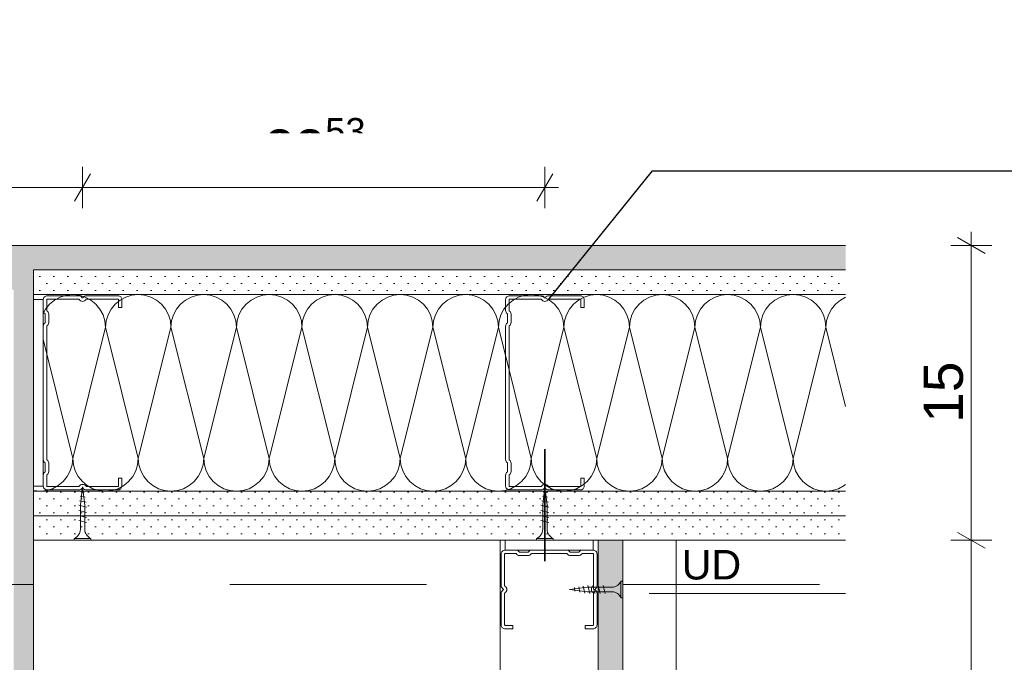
# Model space of a CAD drawing. Header units: metres. Extents: x -4 to 100, y -11 to 17.
# Tile 722 of 728: x 90.342 to 90.843, y -10.085 to -9.758. Entities that reach past the tile are written whole.
import ezdxf

# ---------------------------------------------------------------- set-up
doc = ezdxf.new("R2010")
doc.units = ezdxf.units.M
doc.header["$MEASUREMENT"] = 0
for name, pattern in [('Strichlinie doppelt', [0.546806, 0.264583, -0.105833, 0.070556, -0.105833]), ('Strichlinie eng', [0.115, 0.075, -0.04]), ('Untersicht', [0.1, 0.075, -0.025]), ('Wipeout_Contour', [1, 0, -1])]:
    doc.linetypes.add(name, pattern=pattern)
for name, color, linetype in [('152 - Bemaßung_ Beschriftung.Ausbau', 7, 'Continuous'), ('451 - Universal.Achsen Raster', 7, 'Continuous'), ('607 - Struktur.Stütze', 7, 'Continuous'), ('608 - Struktur.Träger', 7, 'Continuous'), ('650 - Abdeckung.Fußboden Aufbau', 7, 'Continuous'), ('653 - Abdeckung.TB Verkofferung', 7, 'Continuous'), ('660 - Unterkonstruktion.Trockenbau', 7, 'Continuous'), ('Neubau_606 - Struktur.Wand Innen Ausbau', 7, 'Continuous'), ('Neubau_653 - Abdeckung.TB Verkofferung', 7, 'Continuous')]:
    doc.layers.add(name, color=color, linetype=linetype)
doc.styles.add('ERSTELLTER_STIL_2', font='txt')
doc.dimstyles.new('ERSTELLTER_STIL__15', dxfattribs={"dimtxt": 0.02, "dimasz": 0.01064, "dimexe": 0.18, "dimexo": 0.0625, "dimgap": 0, "dimtad": 1, "dimtih": 1, "dimtoh": 1, "dimzin": 0, "dimdsep": 46, "dimtxsty": 'ERSTELLTER_STIL_2', "dimblk": 'ARROWHEAD_2', "dimblk1": 'ARROWHEAD_2', "dimblk2": 'ARROWHEAD_2', "dimcen": 0.09, "dimse1": 1, "dimse2": 1, "dimclrd": 7, "dimclre": 7, "dimclrt": 7, "dimazin": 0, "dimtfac": 1, "dimtdec": 4, "dimtmove": 0, "dimatfit": 3, "dimfxl": 1, "dimtolj": 1, "dimtzin": 0, "dimarcsym": 0})
doc.dimstyles.new('ERSTELLTER_STIL__17', dxfattribs={"dimtxt": 0.02, "dimasz": 0.01064, "dimexe": 0.18, "dimexo": 0.0625, "dimgap": 0, "dimtad": 1, "dimzin": 0, "dimdsep": 46, "dimtxsty": 'ERSTELLTER_STIL_2', "dimblk": 'ARROWHEAD_2', "dimblk1": 'ARROWHEAD_2', "dimblk2": 'ARROWHEAD_2', "dimcen": 0.09, "dimse1": 1, "dimse2": 1, "dimclrd": 7, "dimclre": 7, "dimclrt": 7, "dimazin": 0, "dimtfac": 1, "dimtdec": 4, "dimtmove": 0, "dimatfit": 3, "dimfxl": 1, "dimtolj": 1, "dimtzin": 0, "dimarcsym": 0})
doc.dimstyles.new('ERSTELLTER_STIL__20', dxfattribs={"dimtxt": 0.18, "dimasz": 0.001824, "dimexe": 0.18, "dimexo": 0.0625, "dimgap": 0, "dimtad": 0, "dimtih": 1, "dimtoh": 1, "dimdec": 4, "dimzin": 0, "dimdsep": 46, "dimcen": 0.09, "dimadec": 0, "dimazin": 0, "dimtfac": 1, "dimtdec": 4, "dimtmove": 0, "dimatfit": 3, "dimldrblk": 'ARROWHEAD_11', "dimfxl": 1, "dimtolj": 1, "dimtzin": 0, "dimarcsym": 0})
pattern_1 = [(45, (90.171852, -10.372977), (-0.003535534, 0.003535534), [0, -0.005])]

# ---------------------------------------------------------------- blocks, each defined once
blk = doc.blocks.new('*X887', base_point=(90.17185, -10.37298))
at = {"layer": 'Neubau_606 - Struktur.Wand Innen Ausbau', "color": 1, "linetype": 'Continuous', "lineweight": 5}
for p, q in [((90.36885, -9.89777), (90.3656, -9.8981)), ((90.3721, -9.8981), (90.36885, -9.89777)), ((90.40219, -9.89777), (90.39893, -9.8981)), ((90.40544, -9.8981), (90.40219, -9.89777)), ((90.43552, -9.89777), (90.43227, -9.8981)), ((90.43877, -9.8981), (90.43552, -9.89777)), ((90.46885, -9.89777), (90.4656, -9.8981)), ((90.4721, -9.8981), (90.46885, -9.89777)), ((90.50219, -9.89777), (90.49893, -9.8981)), ((90.50544, -9.8981), (90.50219, -9.89777)), ((90.53552, -9.89777), (90.53227, -9.8981)), ((90.53877, -9.8981), (90.53552, -9.89777)), ((90.56885, -9.89777), (90.5656, -9.8981)), ((90.5721, -9.8981), (90.56885, -9.89777)), ((90.60219, -9.89777), (90.59893, -9.8981)), ((90.60544, -9.8981), (90.60219, -9.89777)), ((90.63552, -9.89777), (90.63227, -9.8981)), ((90.63877, -9.8981), (90.63552, -9.89777)), ((90.66885, -9.89777), (90.6656, -9.8981)), ((90.6721, -9.8981), (90.66885, -9.89777)), ((90.70219, -9.89777), (90.69893, -9.8981)), ((90.70544, -9.8981), (90.70219, -9.89777)), ((90.73552, -9.89777), (90.73227, -9.8981)), ((90.73877, -9.8981), (90.73552, -9.89777)), ((90.35707, -9.90266), (90.35499, -9.90518)), ((90.35959, -9.90058), (90.35707, -9.90266)), ((90.36247, -9.89904), (90.35959, -9.90058)), ((90.3656, -9.8981), (90.36247, -9.89904)), ((90.37523, -9.89904), (90.3721, -9.8981)), ((90.37811, -9.90058), (90.37523, -9.89904)), ((90.38064, -9.90266), (90.37811, -9.90058)), ((90.38271, -9.90518), (90.38064, -9.90266)), ((90.3904, -9.90266), (90.38833, -9.90518)), ((90.39293, -9.90058), (90.3904, -9.90266)), ((90.39581, -9.89904), (90.39293, -9.90058)), ((90.39893, -9.8981), (90.39581, -9.89904)), ((90.40856, -9.89904), (90.40544, -9.8981)), ((90.41144, -9.90058), (90.40856, -9.89904)), ((90.41397, -9.90266), (90.41144, -9.90058)), ((90.41604, -9.90518), (90.41397, -9.90266)), ((90.42373, -9.90266), (90.42166, -9.90518)), ((90.42626, -9.90058), (90.42373, -9.90266)), ((90.42914, -9.89904), (90.42626, -9.90058)), ((90.43227, -9.8981), (90.42914, -9.89904)), ((90.4419, -9.89904), (90.43877, -9.8981)), ((90.44478, -9.90058), (90.4419, -9.89904)), ((90.4473, -9.90266), (90.44478, -9.90058)), ((90.44938, -9.90518), (90.4473, -9.90266)), ((90.45707, -9.90266), (90.45499, -9.90518)), ((90.45959, -9.90058), (90.45707, -9.90266)), ((90.46247, -9.89904), (90.45959, -9.90058)), ((90.4656, -9.8981), (90.46247, -9.89904)), ((90.47523, -9.89904), (90.4721, -9.8981)), ((90.47811, -9.90058), (90.47523, -9.89904)), ((90.48064, -9.90266), (90.47811, -9.90058)), ((90.48271, -9.90518), (90.48064, -9.90266)), ((90.4904, -9.90266), (90.48833, -9.90518)), ((90.49293, -9.90058), (90.4904, -9.90266)), ((90.49581, -9.89904), (90.49293, -9.90058)), ((90.49893, -9.8981), (90.49581, -9.89904)), ((90.50856, -9.89904), (90.50544, -9.8981)), ((90.51144, -9.90058), (90.50856, -9.89904)), ((90.51397, -9.90266), (90.51144, -9.90058)), ((90.51604, -9.90518), (90.51397, -9.90266)), ((90.52373, -9.90266), (90.52166, -9.90518)), ((90.52626, -9.90058), (90.52373, -9.90266)), ((90.52914, -9.89904), (90.52626, -9.90058)), ((90.53227, -9.8981), (90.52914, -9.89904)), ((90.5419, -9.89904), (90.53877, -9.8981)), ((90.54478, -9.90058), (90.5419, -9.89904)), ((90.5473, -9.90266), (90.54478, -9.90058)), ((90.54938, -9.90518), (90.5473, -9.90266)), ((90.55707, -9.90266), (90.55499, -9.90518)), ((90.55959, -9.90058), (90.55707, -9.90266)), ((90.56247, -9.89904), (90.55959, -9.90058)), ((90.5656, -9.8981), (90.56247, -9.89904)), ((90.57523, -9.89904), (90.5721, -9.8981)), ((90.57811, -9.90058), (90.57523, -9.89904)), ((90.58064, -9.90266), (90.57811, -9.90058)), ((90.58271, -9.90518), (90.58064, -9.90266)), ((90.5904, -9.90266), (90.58833, -9.90518)), ((90.59293, -9.90058), (90.5904, -9.90266)), ((90.59581, -9.89904), (90.59293, -9.90058)), ((90.59893, -9.8981), (90.59581, -9.89904)), ((90.60856, -9.89904), (90.60544, -9.8981)), ((90.61144, -9.90058), (90.60856, -9.89904)), ((90.61397, -9.90266), (90.61144, -9.90058)), ((90.61604, -9.90518), (90.61397, -9.90266)), ((90.62373, -9.90266), (90.62166, -9.90518)), ((90.62626, -9.90058), (90.62373, -9.90266)), ((90.62914, -9.89904), (90.62626, -9.90058)), ((90.63227, -9.8981), (90.62914, -9.89904)), ((90.6419, -9.89904), (90.63877, -9.8981)), ((90.64478, -9.90058), (90.6419, -9.89904)), ((90.6473, -9.90266), (90.64478, -9.90058)), ((90.64938, -9.90518), (90.6473, -9.90266)), ((90.65707, -9.90266), (90.65499, -9.90518)), ((90.65959, -9.90058), (90.65707, -9.90266)), ((90.66247, -9.89904), (90.65959, -9.90058)), ((90.6656, -9.8981), (90.66247, -9.89904)), ((90.67523, -9.89904), (90.6721, -9.8981)), ((90.67811, -9.90058), (90.67523, -9.89904)), ((90.68064, -9.90266), (90.67811, -9.90058)), ((90.68271, -9.90518), (90.68064, -9.90266)), ((90.6904, -9.90266), (90.68833, -9.90518)), ((90.69293, -9.90058), (90.6904, -9.90266)), ((90.69581, -9.89904), (90.69293, -9.90058)), ((90.69893, -9.8981), (90.69581, -9.89904)), ((90.70856, -9.89904), (90.70544, -9.8981)), ((90.71144, -9.90058), (90.70856, -9.89904)), ((90.71397, -9.90266), (90.71144, -9.90058)), ((90.71604, -9.90518), (90.71397, -9.90266)), ((90.72373, -9.90266), (90.72166, -9.90518)), ((90.72626, -9.90058), (90.72373, -9.90266)), ((90.72914, -9.89904), (90.72626, -9.90058)), ((90.73227, -9.8981), (90.72914, -9.89904)), ((90.7419, -9.89904), (90.73877, -9.8981)), ((90.74478, -9.90058), (90.7419, -9.89904)), ((90.7473, -9.90266), (90.74478, -9.90058)), ((90.74938, -9.90518), (90.7473, -9.90266)), ((90.75707, -9.90266), (90.75499, -9.90518)), ((90.75959, -9.90058), (90.75707, -9.90266)), ((90.76224, -9.89917), (90.75959, -9.90058)), ((90.34938, -9.90518), (90.34886, -9.90456)), ((90.35092, -9.90806), (90.34938, -9.90518)), ((90.35499, -9.90518), (90.35345, -9.90806)), ((90.38425, -9.90806), (90.38271, -9.90518)), ((90.38833, -9.90518), (90.38679, -9.90806)), ((90.41758, -9.90806), (90.41604, -9.90518)), ((90.42166, -9.90518), (90.42012, -9.90806)), ((90.45092, -9.90806), (90.44938, -9.90518)), ((90.45499, -9.90518), (90.45345, -9.90806)), ((90.48425, -9.90806), (90.48271, -9.90518)), ((90.48833, -9.90518), (90.48679, -9.90806)), ((90.51758, -9.90806), (90.51604, -9.90518)), ((90.52166, -9.90518), (90.52012, -9.90806)), ((90.55092, -9.90806), (90.54938, -9.90518)), ((90.55499, -9.90518), (90.55345, -9.90806)), ((90.58425, -9.90806), (90.58271, -9.90518)), ((90.58833, -9.90518), (90.58679, -9.90806)), ((90.61758, -9.90806), (90.61604, -9.90518)), ((90.62166, -9.90518), (90.62012, -9.90806)), ((90.65092, -9.90806), (90.64938, -9.90518)), ((90.65499, -9.90518), (90.65345, -9.90806)), ((90.68425, -9.90806), (90.68271, -9.90518)), ((90.68833, -9.90518), (90.68679, -9.90806)), ((90.71758, -9.90806), (90.71604, -9.90518)), ((90.72166, -9.90518), (90.72012, -9.90806)), ((90.75092, -9.90806), (90.74938, -9.90518)), ((90.75499, -9.90518), (90.75345, -9.90806)), ((90.35187, -9.91119), (90.35092, -9.90806)), ((90.35219, -9.91444), (90.35187, -9.91119)), ((90.35251, -9.91119), (90.35219, -9.91444)), ((90.35345, -9.90806), (90.35251, -9.91119)), ((90.3852, -9.91119), (90.38425, -9.90806)), ((90.38552, -9.91444), (90.3852, -9.91119)), ((90.38584, -9.91119), (90.38552, -9.91444)), ((90.38679, -9.90806), (90.38584, -9.91119)), ((90.41853, -9.91119), (90.41758, -9.90806)), ((90.41885, -9.91444), (90.41853, -9.91119)), ((90.41917, -9.91119), (90.41885, -9.91444)), ((90.42012, -9.90806), (90.41917, -9.91119)), ((90.45187, -9.91119), (90.45092, -9.90806)), ((90.45219, -9.91444), (90.45187, -9.91119)), ((90.45251, -9.91119), (90.45219, -9.91444)), ((90.45345, -9.90806), (90.45251, -9.91119)), ((90.4852, -9.91119), (90.48425, -9.90806)), ((90.48552, -9.91444), (90.4852, -9.91119)), ((90.48584, -9.91119), (90.48552, -9.91444)), ((90.48679, -9.90806), (90.48584, -9.91119)), ((90.51853, -9.91119), (90.51758, -9.90806)), ((90.51885, -9.91444), (90.51853, -9.91119)), ((90.51917, -9.91119), (90.51885, -9.91444)), ((90.52012, -9.90806), (90.51917, -9.91119)), ((90.55187, -9.91119), (90.55092, -9.90806)), ((90.55219, -9.91444), (90.55187, -9.91119)), ((90.55251, -9.91119), (90.55219, -9.91444)), ((90.55345, -9.90806), (90.55251, -9.91119)), ((90.5852, -9.91119), (90.58425, -9.90806)), ((90.58552, -9.91444), (90.5852, -9.91119)), ((90.58584, -9.91119), (90.58552, -9.91444)), ((90.58679, -9.90806), (90.58584, -9.91119)), ((90.61853, -9.91119), (90.61758, -9.90806)), ((90.61885, -9.91444), (90.61853, -9.91119)), ((90.61917, -9.91119), (90.61885, -9.91444)), ((90.62012, -9.90806), (90.61917, -9.91119)), ((90.65187, -9.91119), (90.65092, -9.90806)), ((90.65219, -9.91444), (90.65187, -9.91119)), ((90.65251, -9.91119), (90.65219, -9.91444)), ((90.65345, -9.90806), (90.65251, -9.91119)), ((90.6852, -9.91119), (90.68425, -9.90806)), ((90.68552, -9.91444), (90.6852, -9.91119)), ((90.68584, -9.91119), (90.68552, -9.91444)), ((90.68679, -9.90806), (90.68584, -9.91119)), ((90.71853, -9.91119), (90.71758, -9.90806)), ((90.71885, -9.91444), (90.71853, -9.91119)), ((90.71917, -9.91119), (90.71885, -9.91444)), ((90.72012, -9.90806), (90.71917, -9.91119)), ((90.75187, -9.91119), (90.75092, -9.90806)), ((90.75219, -9.91444), (90.75187, -9.91119)), ((90.75251, -9.91119), (90.75219, -9.91444)), ((90.75345, -9.90806), (90.75251, -9.91119)), ((90.35219, -9.91444), (90.34886, -9.92773)), ((90.35219, -9.91444), (90.36885, -9.98111)), ((90.38552, -9.91444), (90.36885, -9.98111)), ((90.38552, -9.91444), (90.40219, -9.98111)), ((90.41885, -9.91444), (90.40219, -9.98111)), ((90.41885, -9.91444), (90.43552, -9.98111)), ((90.45219, -9.91444), (90.43552, -9.98111)), ((90.45219, -9.91444), (90.46885, -9.98111)), ((90.48552, -9.91444), (90.46885, -9.98111)), ((90.48552, -9.91444), (90.50219, -9.98111)), ((90.51885, -9.91444), (90.50219, -9.98111)), ((90.51885, -9.91444), (90.53552, -9.98111)), ((90.55219, -9.91444), (90.53552, -9.98111)), ((90.55219, -9.91444), (90.56885, -9.98111)), ((90.58552, -9.91444), (90.56885, -9.98111)), ((90.58552, -9.91444), (90.60219, -9.98111)), ((90.61885, -9.91444), (90.60219, -9.98111)), ((90.61885, -9.91444), (90.63552, -9.98111)), ((90.65219, -9.91444), (90.63552, -9.98111)), ((90.65219, -9.91444), (90.66885, -9.98111)), ((90.68552, -9.91444), (90.66885, -9.98111)), ((90.68552, -9.91444), (90.70219, -9.98111)), ((90.71885, -9.91444), (90.70219, -9.98111)), ((90.71885, -9.91444), (90.73552, -9.98111)), ((90.75219, -9.91444), (90.73552, -9.98111)), ((90.75219, -9.91444), (90.76224, -9.95465)), ((90.36853, -9.98436), (90.36885, -9.98111)), ((90.36885, -9.98111), (90.36917, -9.98436)), ((90.40187, -9.98436), (90.40219, -9.98111)), ((90.40219, -9.98111), (90.40251, -9.98436)), ((90.4352, -9.98436), (90.43552, -9.98111)), ((90.43552, -9.98111), (90.43584, -9.98436)), ((90.46853, -9.98436), (90.46885, -9.98111)), ((90.46885, -9.98111), (90.46917, -9.98436)), ((90.50187, -9.98436), (90.50219, -9.98111)), ((90.50219, -9.98111), (90.50251, -9.98436)), ((90.5352, -9.98436), (90.53552, -9.98111)), ((90.53552, -9.98111), (90.53584, -9.98436)), ((90.56853, -9.98436), (90.56885, -9.98111)), ((90.56885, -9.98111), (90.56917, -9.98436)), ((90.60187, -9.98436), (90.60219, -9.98111)), ((90.60219, -9.98111), (90.60251, -9.98436)), ((90.6352, -9.98436), (90.63552, -9.98111)), ((90.63552, -9.98111), (90.63584, -9.98436)), ((90.66853, -9.98436), (90.66885, -9.98111)), ((90.66885, -9.98111), (90.66917, -9.98436)), ((90.70187, -9.98436), (90.70219, -9.98111)), ((90.70219, -9.98111), (90.70251, -9.98436)), ((90.7352, -9.98436), (90.73552, -9.98111)), ((90.73552, -9.98111), (90.73584, -9.98436)), ((90.36604, -9.99037), (90.36758, -9.98749)), ((90.36758, -9.98749), (90.36853, -9.98436)), ((90.36917, -9.98436), (90.37012, -9.98749)), ((90.37012, -9.98749), (90.37166, -9.99037)), ((90.39938, -9.99037), (90.40092, -9.98749)), ((90.40092, -9.98749), (90.40187, -9.98436)), ((90.40251, -9.98436), (90.40345, -9.98749)), ((90.40345, -9.98749), (90.40499, -9.99037)), ((90.43271, -9.99037), (90.43425, -9.98749)), ((90.43425, -9.98749), (90.4352, -9.98436)), ((90.43584, -9.98436), (90.43679, -9.98749)), ((90.43679, -9.98749), (90.43833, -9.99037)), ((90.46604, -9.99037), (90.46758, -9.98749)), ((90.46758, -9.98749), (90.46853, -9.98436)), ((90.46917, -9.98436), (90.47012, -9.98749)), ((90.47012, -9.98749), (90.47166, -9.99037)), ((90.49938, -9.99037), (90.50092, -9.98749)), ((90.50092, -9.98749), (90.50187, -9.98436)), ((90.50251, -9.98436), (90.50345, -9.98749)), ((90.50345, -9.98749), (90.50499, -9.99037)), ((90.53271, -9.99037), (90.53425, -9.98749)), ((90.53425, -9.98749), (90.5352, -9.98436)), ((90.53584, -9.98436), (90.53679, -9.98749)), ((90.53679, -9.98749), (90.53833, -9.99037)), ((90.56604, -9.99037), (90.56758, -9.98749)), ((90.56758, -9.98749), (90.56853, -9.98436)), ((90.56917, -9.98436), (90.57012, -9.98749)), ((90.57012, -9.98749), (90.57166, -9.99037)), ((90.59938, -9.99037), (90.60092, -9.98749)), ((90.60092, -9.98749), (90.60187, -9.98436)), ((90.60251, -9.98436), (90.60345, -9.98749)), ((90.60345, -9.98749), (90.60499, -9.99037)), ((90.63271, -9.99037), (90.63425, -9.98749)), ((90.63425, -9.98749), (90.6352, -9.98436)), ((90.63584, -9.98436), (90.63679, -9.98749)), ((90.63679, -9.98749), (90.63833, -9.99037)), ((90.66604, -9.99037), (90.66758, -9.98749)), ((90.66758, -9.98749), (90.66853, -9.98436)), ((90.66917, -9.98436), (90.67012, -9.98749)), ((90.67012, -9.98749), (90.67166, -9.99037)), ((90.69938, -9.99037), (90.70092, -9.98749)), ((90.70092, -9.98749), (90.70187, -9.98436)), ((90.70251, -9.98436), (90.70345, -9.98749)), ((90.70345, -9.98749), (90.70499, -9.99037)), ((90.73271, -9.99037), (90.73425, -9.98749)), ((90.73425, -9.98749), (90.7352, -9.98436)), ((90.73584, -9.98436), (90.73679, -9.98749)), ((90.73679, -9.98749), (90.73833, -9.99037)), ((90.36144, -9.99497), (90.36397, -9.99289)), ((90.36397, -9.99289), (90.36604, -9.99037)), ((90.37166, -9.99037), (90.37373, -9.99289)), ((90.37373, -9.99289), (90.37626, -9.99497)), ((90.39478, -9.99497), (90.3973, -9.99289)), ((90.3973, -9.99289), (90.39938, -9.99037)), ((90.40499, -9.99037), (90.40707, -9.99289)), ((90.40707, -9.99289), (90.40959, -9.99497)), ((90.42811, -9.99497), (90.43064, -9.99289)), ((90.43064, -9.99289), (90.43271, -9.99037)), ((90.43833, -9.99037), (90.4404, -9.99289)), ((90.4404, -9.99289), (90.44293, -9.99497)), ((90.46144, -9.99497), (90.46397, -9.99289)), ((90.46397, -9.99289), (90.46604, -9.99037)), ((90.47166, -9.99037), (90.47373, -9.99289)), ((90.47373, -9.99289), (90.47626, -9.99497)), ((90.49478, -9.99497), (90.4973, -9.99289)), ((90.4973, -9.99289), (90.49938, -9.99037)), ((90.50499, -9.99037), (90.50707, -9.99289)), ((90.50707, -9.99289), (90.50959, -9.99497)), ((90.52811, -9.99497), (90.53064, -9.99289)), ((90.53064, -9.99289), (90.53271, -9.99037)), ((90.53833, -9.99037), (90.5404, -9.99289)), ((90.5404, -9.99289), (90.54293, -9.99497)), ((90.56144, -9.99497), (90.56397, -9.99289)), ((90.56397, -9.99289), (90.56604, -9.99037)), ((90.57166, -9.99037), (90.57373, -9.99289)), ((90.57373, -9.99289), (90.57626, -9.99497)), ((90.59478, -9.99497), (90.5973, -9.99289)), ((90.5973, -9.99289), (90.59938, -9.99037)), ((90.60499, -9.99037), (90.60707, -9.99289)), ((90.60707, -9.99289), (90.60959, -9.99497)), ((90.62811, -9.99497), (90.63064, -9.99289)), ((90.63064, -9.99289), (90.63271, -9.99037)), ((90.63833, -9.99037), (90.6404, -9.99289)), ((90.6404, -9.99289), (90.64293, -9.99497)), ((90.66144, -9.99497), (90.66397, -9.99289)), ((90.66397, -9.99289), (90.66604, -9.99037)), ((90.67166, -9.99037), (90.67373, -9.99289)), ((90.67373, -9.99289), (90.67626, -9.99497)), ((90.69478, -9.99497), (90.6973, -9.99289)), ((90.6973, -9.99289), (90.69938, -9.99037)), ((90.70499, -9.99037), (90.70707, -9.99289)), ((90.70707, -9.99289), (90.70959, -9.99497)), ((90.72811, -9.99497), (90.73064, -9.99289)), ((90.73064, -9.99289), (90.73271, -9.99037)), ((90.73833, -9.99037), (90.7404, -9.99289)), ((90.7404, -9.99289), (90.74293, -9.99497)), ((90.34886, -9.99743), (90.34893, -9.99745)), ((90.34893, -9.99745), (90.35219, -9.99777)), ((90.35219, -9.99777), (90.35544, -9.99745)), ((90.35544, -9.99745), (90.35856, -9.99651)), ((90.35856, -9.99651), (90.36144, -9.99497)), ((90.37626, -9.99497), (90.37914, -9.99651)), ((90.37914, -9.99651), (90.38227, -9.99745)), ((90.38227, -9.99745), (90.38552, -9.99777)), ((90.38552, -9.99777), (90.38877, -9.99745)), ((90.38877, -9.99745), (90.3919, -9.99651)), ((90.3919, -9.99651), (90.39478, -9.99497)), ((90.40959, -9.99497), (90.41247, -9.99651)), ((90.41247, -9.99651), (90.4156, -9.99745)), ((90.4156, -9.99745), (90.41885, -9.99777)), ((90.41885, -9.99777), (90.4221, -9.99745)), ((90.4221, -9.99745), (90.42523, -9.99651)), ((90.42523, -9.99651), (90.42811, -9.99497)), ((90.44293, -9.99497), (90.44581, -9.99651)), ((90.44581, -9.99651), (90.44893, -9.99745)), ((90.44893, -9.99745), (90.45219, -9.99777)), ((90.45219, -9.99777), (90.45544, -9.99745)), ((90.45544, -9.99745), (90.45856, -9.99651)), ((90.45856, -9.99651), (90.46144, -9.99497)), ((90.47626, -9.99497), (90.47914, -9.99651)), ((90.47914, -9.99651), (90.48227, -9.99745)), ((90.48227, -9.99745), (90.48552, -9.99777)), ((90.48552, -9.99777), (90.48877, -9.99745)), ((90.48877, -9.99745), (90.4919, -9.99651)), ((90.4919, -9.99651), (90.49478, -9.99497)), ((90.50959, -9.99497), (90.51247, -9.99651)), ((90.51247, -9.99651), (90.5156, -9.99745)), ((90.5156, -9.99745), (90.51885, -9.99777)), ((90.51885, -9.99777), (90.5221, -9.99745)), ((90.5221, -9.99745), (90.52523, -9.99651)), ((90.52523, -9.99651), (90.52811, -9.99497)), ((90.54293, -9.99497), (90.54581, -9.99651)), ((90.54581, -9.99651), (90.54893, -9.99745)), ((90.54893, -9.99745), (90.55219, -9.99777)), ((90.55219, -9.99777), (90.55544, -9.99745)), ((90.55544, -9.99745), (90.55856, -9.99651)), ((90.55856, -9.99651), (90.56144, -9.99497)), ((90.57626, -9.99497), (90.57914, -9.99651)), ((90.57914, -9.99651), (90.58227, -9.99745)), ((90.58227, -9.99745), (90.58552, -9.99777)), ((90.58552, -9.99777), (90.58877, -9.99745)), ((90.58877, -9.99745), (90.5919, -9.99651)), ((90.5919, -9.99651), (90.59478, -9.99497)), ((90.60959, -9.99497), (90.61247, -9.99651)), ((90.61247, -9.99651), (90.6156, -9.99745)), ((90.6156, -9.99745), (90.61885, -9.99777)), ((90.61885, -9.99777), (90.6221, -9.99745)), ((90.6221, -9.99745), (90.62523, -9.99651)), ((90.62523, -9.99651), (90.62811, -9.99497)), ((90.64293, -9.99497), (90.64581, -9.99651)), ((90.64581, -9.99651), (90.64893, -9.99745)), ((90.64893, -9.99745), (90.65219, -9.99777)), ((90.65219, -9.99777), (90.65544, -9.99745)), ((90.65544, -9.99745), (90.65856, -9.99651)), ((90.65856, -9.99651), (90.66144, -9.99497)), ((90.67626, -9.99497), (90.67914, -9.99651)), ((90.67914, -9.99651), (90.68227, -9.99745)), ((90.68227, -9.99745), (90.68552, -9.99777)), ((90.68552, -9.99777), (90.68877, -9.99745)), ((90.68877, -9.99745), (90.6919, -9.99651)), ((90.6919, -9.99651), (90.69478, -9.99497)), ((90.70959, -9.99497), (90.71247, -9.99651)), ((90.71247, -9.99651), (90.7156, -9.99745)), ((90.7156, -9.99745), (90.71885, -9.99777)), ((90.71885, -9.99777), (90.7221, -9.99745)), ((90.7221, -9.99745), (90.72523, -9.99651)), ((90.72523, -9.99651), (90.72811, -9.99497)), ((90.74293, -9.99497), (90.74581, -9.99651)), ((90.74581, -9.99651), (90.74893, -9.99745)), ((90.74893, -9.99745), (90.75219, -9.99777)), ((90.75219, -9.99777), (90.75544, -9.99745)), ((90.75544, -9.99745), (90.75856, -9.99651)), ((90.75856, -9.99651), (90.76144, -9.99497)), ((90.76144, -9.99497), (90.76224, -9.99432))]:
    blk.add_line(p, q, dxfattribs=at)
blk = doc.blocks.new('*D899', base_point=(90.17185, -10.37298))
at = {"layer": '152 - Bemaßung_ Beschriftung.Ausbau', "color": 7, "linetype": 'Continuous', "lineweight": 9}
for p, q in [((90.83671, -10.02277), (90.81571, -10.02277)), ((90.81921, -10.01873), (90.83321, -10.02682)), ((90.82621, -10.71778), (90.82621, -10.02277)), ((90.81921, -10.71374), (90.83321, -10.72182)), ((90.83671, -10.71778), (90.81571, -10.71778))]:
    blk.add_line(p, q, dxfattribs=at)
at = {"layer": '152 - Bemaßung_ Beschriftung.Ausbau', "color": 7, "lineweight": 9, "insert": (90.82254, -10.39046), "char_height": 0.02, "attachment_point": 7, "rotation": 90, "style": 'ERSTELLTER_STIL_2'}
blk.add_mtext('\\A1;{\\pql;\\fArial|b0|i0|c0|p38;69\\fArial|b0|i0|c0|p38;\\A1{\\H.66x;\\S5^  ;}}', dxfattribs=at)
at = {"color": 254, "linetype": 'Wipeout_Contour', "lineweight": 0, "ltscale": 365.615191}
blk.add_wipeout([(90.82581, -10.39406), (90.82581, -10.34649), (90.79861, -10.34649), (90.79861, -10.39406)], dxfattribs=at).dxf.layer = '152 - Bemaßung_ Beschriftung.Ausbau'
blk = doc.blocks.new('ARROWHEAD_2')
at = {"color": 0, "linetype": 'Continuous', "lineweight": 0}
for p, q in [((-0.378, -0.655), (0.378, 0.655)), ((0, 0), (-1, 0))]:
    blk.add_line(p, q, dxfattribs=at)
blk = doc.blocks.new('*D900', base_point=(90.17185, -10.37298))
at = {"layer": '152 - Bemaßung_ Beschriftung.Ausbau', "color": 7, "linetype": 'Continuous', "lineweight": 9}
for p, q in [((90.82621, -9.87277), (90.82621, -9.86593)), ((90.83321, -9.87682), (90.81921, -9.86873)), ((90.83671, -9.87277), (90.81571, -9.87277)), ((90.82621, -10.02277), (90.82621, -9.87277)), ((90.83671, -10.02277), (90.81571, -10.02277)), ((90.81921, -10.01873), (90.83321, -10.02682))]:
    blk.add_line(p, q, dxfattribs=at)
at = {"color": 254, "linetype": 'Wipeout_Contour', "lineweight": 0, "ltscale": 365.427288}
blk.add_wipeout([(90.82581, -9.96655), (90.82581, -9.929), (90.79861, -9.929), (90.79861, -9.96655)], dxfattribs=at).dxf.layer = '152 - Bemaßung_ Beschriftung.Ausbau'
at = {"layer": '152 - Bemaßung_ Beschriftung.Ausbau', "color": 7, "lineweight": 9, "insert": (90.82221, -9.96295), "char_height": 0.02, "attachment_point": 7, "rotation": 90, "style": 'ERSTELLTER_STIL_2'}
blk.add_mtext('\\A1;{\\pql;\\fArial|b0|i0|c0|p38;15}', dxfattribs=at)
blk = doc.blocks.new('*D911', base_point=(90.17185, -10.37298))
at = {"layer": '152 - Bemaßung_ Beschriftung.Ausbau', "color": 7, "linetype": 'Continuous', "lineweight": 9}
for p, q in [((90.0079, -9.83635), (89.99982, -9.85035)), ((90.00386, -9.85385), (90.00386, -9.83285)), ((90.3779, -9.83635), (90.36982, -9.85035)), ((89.99702, -9.84335), (90.00386, -9.84335)), ((90.00386, -9.84335), (90.37386, -9.84335))]:
    blk.add_line(p, q, dxfattribs=at)
at = {"color": 254, "linetype": 'Wipeout_Contour', "lineweight": 0, "ltscale": 362.897248}
blk.add_wipeout([(90.17009, -9.84295), (90.20764, -9.84295), (90.20764, -9.81575), (90.17009, -9.81575)], dxfattribs=at).dxf.layer = '152 - Bemaßung_ Beschriftung.Ausbau'
at = {"layer": '152 - Bemaßung_ Beschriftung.Ausbau', "color": 7, "lineweight": 9, "insert": (90.17369, -9.83935), "char_height": 0.02, "attachment_point": 7, "style": 'ERSTELLTER_STIL_2'}
blk.add_mtext('\\A1;{\\pql;\\fArial|b0|i0|c0|p38;37}', dxfattribs=at)
blk = doc.blocks.new('*D912', base_point=(90.17185, -10.37298))
at = {"layer": '152 - Bemaßung_ Beschriftung.Ausbau', "color": 7, "linetype": 'Continuous', "lineweight": 9}
for p, q in [((90.3779, -9.83635), (90.36982, -9.85035)), ((90.37386, -9.85385), (90.37386, -9.83285)), ((90.60513, -9.85035), (90.61322, -9.83635)), ((90.60917, -9.85385), (90.60917, -9.83285)), ((90.00386, -9.84335), (90.37386, -9.84335)), ((90.37386, -9.84335), (90.60917, -9.84335)), ((90.60917, -9.84335), (90.61602, -9.84335))]:
    blk.add_line(p, q, dxfattribs=at)
at = {"layer": '152 - Bemaßung_ Beschriftung.Ausbau', "color": 7, "lineweight": 9, "insert": (90.46632, -9.83969), "char_height": 0.02, "attachment_point": 7, "style": 'ERSTELLTER_STIL_2'}
blk.add_mtext('\\A1;{\\pql;\\fArial|b0|i0|c0|p38;23\\fArial|b0|i0|c0|p38;\\A1{\\H.66x;\\S53^  ;}}', dxfattribs=at)
at = {"color": 254, "linetype": 'Wipeout_Contour', "lineweight": 0, "ltscale": 364.100772}
blk.add_wipeout([(90.46272, -9.84295), (90.52031, -9.84295), (90.52031, -9.81575), (90.46272, -9.81575)], dxfattribs=at).dxf.layer = '152 - Bemaßung_ Beschriftung.Ausbau'
blk = doc.blocks.new('ARROWHEAD_11')
at = {"color": 0, "linetype": 'Continuous', "lineweight": 0}
blk.add_line((0, 0), (-1, 0), dxfattribs=at)
at = {"color": 0, "linetype": 'Continuous', "lineweight": 0, "const_width": 0.25, "flags": 128}
blk.add_lwpolyline([(-0.125, 0, 1), (0.125, 0, 1)], format="xyb", close=True, dxfattribs=at)

msp = doc.modelspace()

# ---------------------------------------------------------------- hatches: boundary and pattern name
at = {"layer": '607 - Struktur.Stütze', "linetype": 'Continuous', "lineweight": 5}
h = msp.add_hatch(dxfattribs=at)
h.set_pattern_fill('Gips_0006', style=0, pattern_type=2)
h.set_pattern_definition(pattern_1)
h.paths.add_polyline_path([(90.34886, -10.70527), (90.08789, -10.70527), (90.08789, -10.69527), (90.33886, -10.69527), (90.33886, -9.89527), (90.08789, -9.89527), (90.08789, -9.88527), (90.34886, -9.88527)])
at = {"layer": 'Neubau_606 - Struktur.Wand Innen Ausbau', "linetype": 'Continuous', "lineweight": 5}
h = msp.add_hatch(dxfattribs=at)
h.set_pattern_fill('Gips_0006', color=1, style=0, pattern_type=2)
h.set_pattern_definition(pattern_1)
h.paths.add_polyline_path([(90.08789, -9.87277), (90.76224, -9.87277), (90.76224, -9.88527), (90.08789, -9.88527)])
h = msp.add_hatch(dxfattribs=at)
h.set_pattern_fill('Gips_0006', color=1, style=0, pattern_type=2)
h.set_pattern_definition(pattern_1)
h.paths.add_polyline_path([(90.34886, -9.88527), (90.76224, -9.88527), (90.76224, -9.89777), (90.34886, -9.89777)])
h = msp.add_hatch(dxfattribs=at)
h.set_pattern_fill('Gips_0006', color=1, style=0, pattern_type=2)
h.set_pattern_definition(pattern_1)
h.paths.add_polyline_path([(90.34886, -9.99777), (90.76224, -9.99777), (90.76224, -10.01027), (90.34886, -10.01027)])
h = msp.add_hatch(dxfattribs=at)
h.set_pattern_fill('Gips_0006', color=1, style=0, pattern_type=2)
h.set_pattern_definition(pattern_1)
h.paths.add_polyline_path([(90.34886, -10.01027), (90.76224, -10.01027), (90.76224, -10.02277), (90.34886, -10.02277)])
h = msp.add_hatch(dxfattribs=at)
h.set_pattern_fill('Gips_0006', color=1, style=0, pattern_type=2)
h.set_pattern_definition(pattern_1)
h.paths.add_polyline_path([(90.63636, -10.71777), (90.63632, -10.02277), (90.64882, -10.02277), (90.64886, -10.71778)])

# ---------------------------------------------------------------- linework, layer by layer
at = {"layer": '608 - Struktur.Träger', "color": 7, "linetype": 'Untersicht', "lineweight": 13, "ltscale": 0.2}
msp.add_line((89.61549, -9.88527), (90.739, -9.88527), dxfattribs=at)
at = {"layer": '650 - Abdeckung.Fußboden Aufbau', "color": 7, "linetype": 'Continuous', "lineweight": 13}
for points in [[(90.76224, -9.87277), (90.08789, -9.87277)], [(90.08789, -10.70527), (90.34886, -10.70527), (90.34886, -9.88527)], [(90.63635, -10.02277), (90.69886, -10.02277), (90.76224, -10.02277)]]:
    msp.add_lwpolyline(points, dxfattribs=at)
at = {"layer": 'Neubau_606 - Struktur.Wand Innen Ausbau', "color": 1, "linetype": 'Continuous', "lineweight": 9}
for p, q in [((90.34886, -9.88527), (90.76224, -9.88527)), ((90.34886, -10.01027), (90.76224, -10.01027))]:
    msp.add_line(p, q, dxfattribs=at)
at = {"layer": 'Neubau_606 - Struktur.Wand Innen Ausbau', "color": 1, "linetype": 'Continuous', "lineweight": 13}
for p, q in [((90.34886, -9.89777), (90.76224, -9.89777)), ((90.34886, -9.99777), (90.76224, -9.99777))]:
    msp.add_line(p, q, dxfattribs=at)
for points in [[(90.08789, -9.87277), (90.76224, -9.87277)], [(90.68635, -10.02277), (90.34886, -10.02277)], [(90.76224, -10.02277), (90.69885, -10.02277)]]:
    msp.add_lwpolyline(points, dxfattribs=at)
at = {"layer": 'Neubau_606 - Struktur.Wand Innen Ausbau', "color": 1, "linetype": 'Continuous', "lineweight": 18}
msp.add_lwpolyline([(90.58635, -10.65527), (90.58632, -10.02277)], dxfattribs=at)
at = {"layer": 'Neubau_606 - Struktur.Wand Innen Ausbau', "color": 1, "linetype": 'Continuous', "lineweight": 13, "flags": 128}
msp.add_lwpolyline([(90.63636, -10.71777), (90.63632, -10.02277), (90.64882, -10.02277), (90.64886, -10.71778)], close=True, dxfattribs=at)
at = {"layer": 'Neubau_606 - Struktur.Wand Innen Ausbau', "color": 1, "linetype": 'Continuous', "lineweight": 5}
msp.add_lwpolyline([(90.68635, -10.02277), (90.63635, -10.02277)], dxfattribs=at)
at = {"layer": 'Neubau_653 - Abdeckung.TB Verkofferung', "color": 1, "linetype": 'Strichlinie eng', "lineweight": 13, "ltscale": 0.2}
for p, q in [((90.67586, -10.71777), (90.67596, -10.0228)), ((90.76224, -10.04977), (90.64882, -10.04977))]:
    msp.add_line(p, q, dxfattribs=at)

# ---------------------------------------------------------------- block references
at = {"layer": 'Neubau_606 - Struktur.Wand Innen Ausbau', "color": 1, "linetype": 'Continuous', "lineweight": 5}
msp.add_blockref('*X887', (90.17185, -10.37298), dxfattribs=at)

# ---------------------------------------------------------------- next in the draw order: dimensions: what is measured, and where the dimension line sits
at = {"layer": '152 - Bemaßung_ Beschriftung.Ausbau', "color": 7, "linetype": 'Continuous', "lineweight": 9}
dim = msp.add_linear_dim(base=(90.82621, -10.02277), p1=(89.67884, -10.71778), p2=(89.67887, -10.02277), angle=90, dimstyle='ERSTELLTER_STIL__17', dxfattribs=at)
dim.commit()
dim.dimension.update_dxf_attribs({"geometry": '*D899', "text_midpoint": (90.81221, -10.3482), "dimtype": 160, "text_rotation": 90})

# ---------------------------------------------------------------- next in the draw order: linework, layer by layer
at = {"layer": '451 - Universal.Achsen Raster', "color": 160, "linetype": 'Strichlinie doppelt', "lineweight": 9, "ltscale": 0.2, "true_color": 0x3232ff}
msp.add_line((90.74886, -10.04527), (89.57884, -10.04527), dxfattribs=at)
at = {"layer": '660 - Unterkonstruktion.Trockenbau', "color": 1, "linetype": 'Continuous', "lineweight": 5}
for p, q in [((90.62418, -10.04683), (90.62444, -10.04862)), ((90.62642, -10.0465), (90.62695, -10.04909)), ((90.62865, -10.04613), (90.62946, -10.04956)), ((90.63103, -10.04577), (90.63203, -10.04977)), ((90.63363, -10.04577), (90.63463, -10.04977)), ((90.63623, -10.04577), (90.63723, -10.04977)), ((90.63883, -10.04577), (90.63983, -10.04977)), ((90.64783, -10.04352), (90.64783, -10.05202))]:
    msp.add_line(p, q, dxfattribs=at)
at = {"layer": '660 - Unterkonstruktion.Trockenbau', "color": 1, "linetype": 'Continuous', "lineweight": 5, "flags": 128}
msp.add_lwpolyline([(90.63076, -10.0489), (90.64333, -10.0489, -0.304192), (90.64783, -10.05202), (90.64883, -10.05202), (90.64883, -10.04352), (90.64783, -10.04352, -0.304191), (90.64333, -10.04665), (90.63076, -10.04665), (90.62162, -10.04777)], format="xyb", close=True, dxfattribs=at)

# ---------------------------------------------------------------- next in the draw order: dimensions: what is measured, and where the dimension line sits
at = {"layer": '152 - Bemaßung_ Beschriftung.Ausbau', "color": 7, "linetype": 'Continuous', "lineweight": 9}
dim = msp.add_linear_dim(base=(90.82621, -9.87277), p1=(89.67887, -10.02277), p2=(90.76224, -9.87277), angle=90, dimstyle='ERSTELLTER_STIL__17', dxfattribs=at)
dim.commit()
dim.dimension.update_dxf_attribs({"geometry": '*D900', "text_midpoint": (90.81221, -9.9477), "dimtype": 160, "text_rotation": 90})

# ---------------------------------------------------------------- next in the draw order: linework, layer by layer
at = {"layer": '660 - Unterkonstruktion.Trockenbau', "color": 1, "linetype": 'Continuous', "lineweight": 5}
for p, q in [((90.37221, -10.0026), (90.37565, -10.00341)), ((90.37258, -10.00037), (90.37518, -10.0009)), ((90.37292, -9.99813), (90.37471, -9.99839)), ((90.60753, -10.0026), (90.61096, -10.00341)), ((90.6079, -10.00037), (90.61049, -10.0009)), ((90.60823, -9.99813), (90.61002, -9.99839)), ((90.37186, -10.00497), (90.37586, -10.00597)), ((90.37186, -10.00757), (90.37586, -10.00857)), ((90.60717, -10.00497), (90.61117, -10.00597)), ((90.60717, -10.00757), (90.61117, -10.00857)), ((90.37186, -10.01017), (90.37586, -10.01117)), ((90.37186, -10.01277), (90.37586, -10.01377)), ((90.60717, -10.01017), (90.61117, -10.01117)), ((90.60717, -10.01277), (90.61117, -10.01377)), ((90.36961, -10.02177), (90.37811, -10.02177))]:
    msp.add_line(p, q, dxfattribs=at)
at = {"layer": '660 - Unterkonstruktion.Trockenbau', "color": 1, "linetype": 'Continuous', "lineweight": 5, "flags": 128}
msp.add_lwpolyline([(90.37499, -10.00471), (90.37499, -10.01727, 0.304192), (90.37811, -10.02177), (90.37811, -10.02277), (90.36961, -10.02277), (90.36961, -10.02177, 0.304191), (90.37274, -10.01727), (90.37274, -10.00471), (90.37386, -9.99557)], format="xyb", close=True, dxfattribs=at)

# ---------------------------------------------------------------- next in the draw order: texts
at = {"layer": '152 - Bemaßung_ Beschriftung.Ausbau', "color": 7, "linetype": 'Continuous', "lineweight": 9, "insert": (90.70907, -10.04289), "char_height": 0.015, "attachment_point": 9, "style": 'ERSTELLTER_STIL_2'}
msp.add_mtext('\\A1;{\\pqr;\\fArial|b0|i0|c0|p38;UD}', dxfattribs=at)

# ---------------------------------------------------------------- next in the draw order: dimensions: what is measured, and where the dimension line sits
at = {"layer": '152 - Bemaßung_ Beschriftung.Ausbau', "color": 7, "linetype": 'Continuous', "lineweight": 9}
dim = msp.add_linear_dim(base=(90.37386, -9.84335), p1=(90.00386, -9.84335), p2=(90.37386, -9.94777), dimstyle='ERSTELLTER_STIL__15', dxfattribs=at)
dim.commit()
dim.dimension.update_dxf_attribs({"geometry": '*D911', "text_midpoint": (90.18893, -9.82935), "dimtype": 160})

# ---------------------------------------------------------------- next in the draw order: wipeouts: each hides what was drawn before it
at = {"color": 254, "linetype": 'Wipeout_Contour', "lineweight": 0, "ltscale": 364.662496}
msp.add_wipeout([(90.63372, -10.02777), (90.63372, -10.02277), (90.58892, -10.02277), (90.58892, -10.02777)], dxfattribs=at).dxf.layer = '660 - Unterkonstruktion.Trockenbau'

# ---------------------------------------------------------------- next in the draw order: linework, layer by layer
at = {"layer": '653 - Abdeckung.TB Verkofferung', "color": 1, "linetype": 'Continuous', "lineweight": 35}
msp.add_line((90.60917, -10.03345), (90.60917, -9.97638), dxfattribs=at)
at = {"layer": '660 - Unterkonstruktion.Trockenbau', "color": 1, "linetype": 'Continuous', "lineweight": 5}
msp.add_line((90.60492, -10.02177), (90.61342, -10.02177), dxfattribs=at)
at = {"layer": '660 - Unterkonstruktion.Trockenbau', "color": 1, "linetype": 'Continuous', "lineweight": 5, "flags": 128}
msp.add_lwpolyline([(90.6103, -10.00471), (90.6103, -10.01727, 0.304192), (90.61342, -10.02177), (90.61342, -10.02277), (90.60492, -10.02277), (90.60492, -10.02177, 0.304191), (90.60805, -10.01727), (90.60805, -10.00471), (90.60917, -9.99557)], format="xyb", close=True, dxfattribs=at)
msp.add_lwpolyline([(90.63372, -10.02777), (90.63372, -10.02277), (90.58892, -10.02277), (90.58892, -10.02777)], close=True, dxfattribs=at)
at = {"layer": '660 - Unterkonstruktion.Trockenbau', "color": 1, "linetype": 'Continuous', "lineweight": 13, "flags": 128}
msp.add_lwpolyline([(90.59292, -10.06602), (90.59292, -10.06777), (90.58892, -10.06777, -0.414214), (90.58692, -10.06577), (90.58692, -10.04972, -0.267949), (90.58792, -10.04799, 0.57735), (90.58792, -10.04756, -0.267949), (90.58692, -10.04583), (90.58692, -10.02977, -0.414214), (90.58892, -10.02777), (90.59442, -10.02777, -0.250492), (90.59609, -10.02866, 0.250492), (90.5963, -10.02877), (90.60055, -10.02877, 0.250492), (90.60076, -10.02866, -0.250492), (90.60242, -10.02777), (90.62022, -10.02777, -0.250492), (90.62189, -10.02866, 0.250492), (90.6221, -10.02877), (90.62635, -10.02877, 0.250492), (90.62656, -10.02866, -0.250492), (90.62822, -10.02777), (90.63372, -10.02777, -0.414214), (90.63572, -10.02977), (90.63572, -10.04583, -0.267949), (90.63472, -10.04756, 0.57735), (90.63472, -10.04799, -0.267949), (90.63572, -10.04972), (90.63572, -10.06577, -0.414214), (90.63372, -10.06777), (90.62972, -10.06777), (90.62972, -10.06602), (90.63372, -10.06602, 0.414214), (90.63397, -10.06577), (90.63397, -10.04972, 0.267949), (90.63385, -10.04951, -0.57735), (90.63385, -10.04604, 0.267949), (90.63397, -10.04583), (90.63397, -10.02977, 0.414214), (90.63372, -10.02952), (90.62822, -10.02952, 0.250492), (90.62802, -10.02964, -0.250492), (90.62635, -10.03052), (90.6221, -10.03052, -0.250492), (90.62043, -10.02964, 0.250492), (90.62022, -10.02952), (90.60242, -10.02952, 0.250492), (90.60222, -10.02964, -0.250492), (90.60055, -10.03052), (90.5963, -10.03052, -0.250492), (90.59463, -10.02964, 0.250492), (90.59442, -10.02952), (90.58892, -10.02952, 0.414214), (90.58867, -10.02977), (90.58867, -10.04583, 0.267949), (90.5888, -10.04604, -0.57735), (90.5888, -10.04951, 0.267949), (90.58867, -10.04972), (90.58867, -10.06577, 0.414214), (90.58892, -10.06602)], format="xyb", close=True, dxfattribs=at)

# ---------------------------------------------------------------- next in the draw order: dimensions: what is measured, and where the dimension line sits
at = {"layer": '152 - Bemaßung_ Beschriftung.Ausbau', "color": 7, "linetype": 'Continuous', "lineweight": 9}
dim = msp.add_linear_dim(base=(90.60917, -9.84335), p1=(90.37386, -9.94777), p2=(90.60917, -9.94777), dimstyle='ERSTELLTER_STIL__15', dxfattribs=at)
dim.commit()
dim.dimension.update_dxf_attribs({"geometry": '*D912', "text_midpoint": (90.51621, -9.82935), "dimtype": 160})

# ---------------------------------------------------------------- next in the draw order: linework, layer by layer
at = {"layer": '660 - Unterkonstruktion.Trockenbau', "color": 1, "linetype": 'Continuous', "lineweight": 13, "flags": 128}
msp.add_lwpolyline([(90.62742, -9.90437), (90.62917, -9.90437), (90.62917, -9.90037, 0.414214), (90.62717, -9.89837), (90.61112, -9.89837, 0.267949), (90.60939, -9.89937, -0.57735), (90.60896, -9.89937, 0.267949), (90.60723, -9.89837), (90.59117, -9.89837, 0.414214), (90.58917, -9.90037), (90.58917, -9.90587, 0.250492), (90.59006, -9.90754, -0.250492), (90.59017, -9.90775), (90.59017, -9.912, -0.250492), (90.59006, -9.91221, 0.250492), (90.58917, -9.91387), (90.58917, -9.98167, 0.250492), (90.59006, -9.98334, -0.250492), (90.59017, -9.98355), (90.59017, -9.9878, -0.250492), (90.59006, -9.98801, 0.250492), (90.58917, -9.98967), (90.58917, -9.99517, 0.414214), (90.59117, -9.99717), (90.60723, -9.99717, 0.267949), (90.60896, -9.99617, -0.57735), (90.60939, -9.99617, 0.267949), (90.61112, -9.99717), (90.62717, -9.99717, 0.414214), (90.62917, -9.99517), (90.62917, -9.99117), (90.62742, -9.99117), (90.62742, -9.99517, -0.414214), (90.62717, -9.99542), (90.61112, -9.99542, -0.267949), (90.61091, -9.9953, 0.57735), (90.60744, -9.9953, -0.267949), (90.60723, -9.99542), (90.59117, -9.99542, -0.414214), (90.59092, -9.99517), (90.59092, -9.98967, -0.250492), (90.59104, -9.98947, 0.250492), (90.59192, -9.9878), (90.59192, -9.98355, 0.250492), (90.59104, -9.98188, -0.250492), (90.59092, -9.98167), (90.59092, -9.91387, -0.250492), (90.59104, -9.91367, 0.250492), (90.59192, -9.912), (90.59192, -9.90775, 0.250492), (90.59104, -9.90608, -0.250492), (90.59092, -9.90587), (90.59092, -9.90037, -0.414214), (90.59117, -9.90012), (90.60723, -9.90012, -0.267949), (90.60744, -9.90025, 0.57735), (90.61091, -9.90025, -0.267949), (90.61112, -9.90012), (90.62717, -9.90012, -0.414214), (90.62742, -9.90037)], format="xyb", close=True, dxfattribs=at)

# ---------------------------------------------------------------- next in the draw order: leaders
at = {"layer": '152 - Bemaßung_ Beschriftung.Ausbau', "color": 7, "linetype": 'Continuous', "lineweight": 9, "annotation_type": 0, "has_hookline": 1, "hookline_direction": 0, "text_width": 0.29606}
msp.add_leader([(90.61128, -9.8999), (90.66394, -9.83493), (90.84857, -9.83493)], dimstyle='ERSTELLTER_STIL__20', dxfattribs=at)

# ---------------------------------------------------------------- next in the draw order: wipeouts: each hides what was drawn before it
at = {"color": 254, "linetype": 'Wipeout_Contour', "lineweight": 0, "ltscale": 363.595043}
msp.add_wipeout([(90.35386, -9.99517), (90.35386, -9.90037), (90.34886, -9.90037), (90.34886, -9.99517)], dxfattribs=at).dxf.layer = '660 - Unterkonstruktion.Trockenbau'

# ---------------------------------------------------------------- next in the draw order: linework, layer by layer
at = {"layer": '660 - Unterkonstruktion.Trockenbau', "color": 1, "linetype": 'Continuous', "lineweight": 5, "flags": 128}
msp.add_lwpolyline([(90.35386, -9.99517), (90.34886, -9.99517), (90.34886, -9.90037), (90.35386, -9.90037)], close=True, dxfattribs=at)
at = {"layer": '660 - Unterkonstruktion.Trockenbau', "color": 1, "linetype": 'Continuous', "lineweight": 13, "flags": 128}
msp.add_lwpolyline([(90.39211, -9.90437), (90.39386, -9.90437), (90.39386, -9.90037, 0.414214), (90.39186, -9.89837), (90.37581, -9.89837, 0.267949), (90.37408, -9.89937, -0.57735), (90.37365, -9.89937, 0.267949), (90.37191, -9.89837), (90.35586, -9.89837, 0.414214), (90.35386, -9.90037), (90.35386, -9.90587, 0.250492), (90.35475, -9.90754, -0.250492), (90.35486, -9.90775), (90.35486, -9.912, -0.250492), (90.35475, -9.91221, 0.250492), (90.35386, -9.91387), (90.35386, -9.98167, 0.250492), (90.35475, -9.98334, -0.250492), (90.35486, -9.98355), (90.35486, -9.9878, -0.250492), (90.35475, -9.98801, 0.250492), (90.35386, -9.98967), (90.35386, -9.99517, 0.414214), (90.35586, -9.99717), (90.37191, -9.99717, 0.267949), (90.37365, -9.99617, -0.57735), (90.37408, -9.99617, 0.267949), (90.37581, -9.99717), (90.39186, -9.99717, 0.414214), (90.39386, -9.99517), (90.39386, -9.99117), (90.39211, -9.99117), (90.39211, -9.99517, -0.414214), (90.39186, -9.99542), (90.37581, -9.99542, -0.267949), (90.3756, -9.9953, 0.57735), (90.37213, -9.9953, -0.267949), (90.37191, -9.99542), (90.35586, -9.99542, -0.414214), (90.35561, -9.99517), (90.35561, -9.98967, -0.250492), (90.35572, -9.98947, 0.250492), (90.35661, -9.9878), (90.35661, -9.98355, 0.250492), (90.35572, -9.98188, -0.250492), (90.35561, -9.98167), (90.35561, -9.91387, -0.250492), (90.35572, -9.91367, 0.250492), (90.35661, -9.912), (90.35661, -9.90775, 0.250492), (90.35572, -9.90608, -0.250492), (90.35561, -9.90587), (90.35561, -9.90037, -0.414214), (90.35586, -9.90012), (90.37191, -9.90012, -0.267949), (90.37213, -9.90025, 0.57735), (90.37559, -9.90025, -0.267949), (90.37581, -9.90012), (90.39186, -9.90012, -0.414214), (90.39211, -9.90037)], format="xyb", close=True, dxfattribs=at)

doc.saveas('drawing.dxf')
